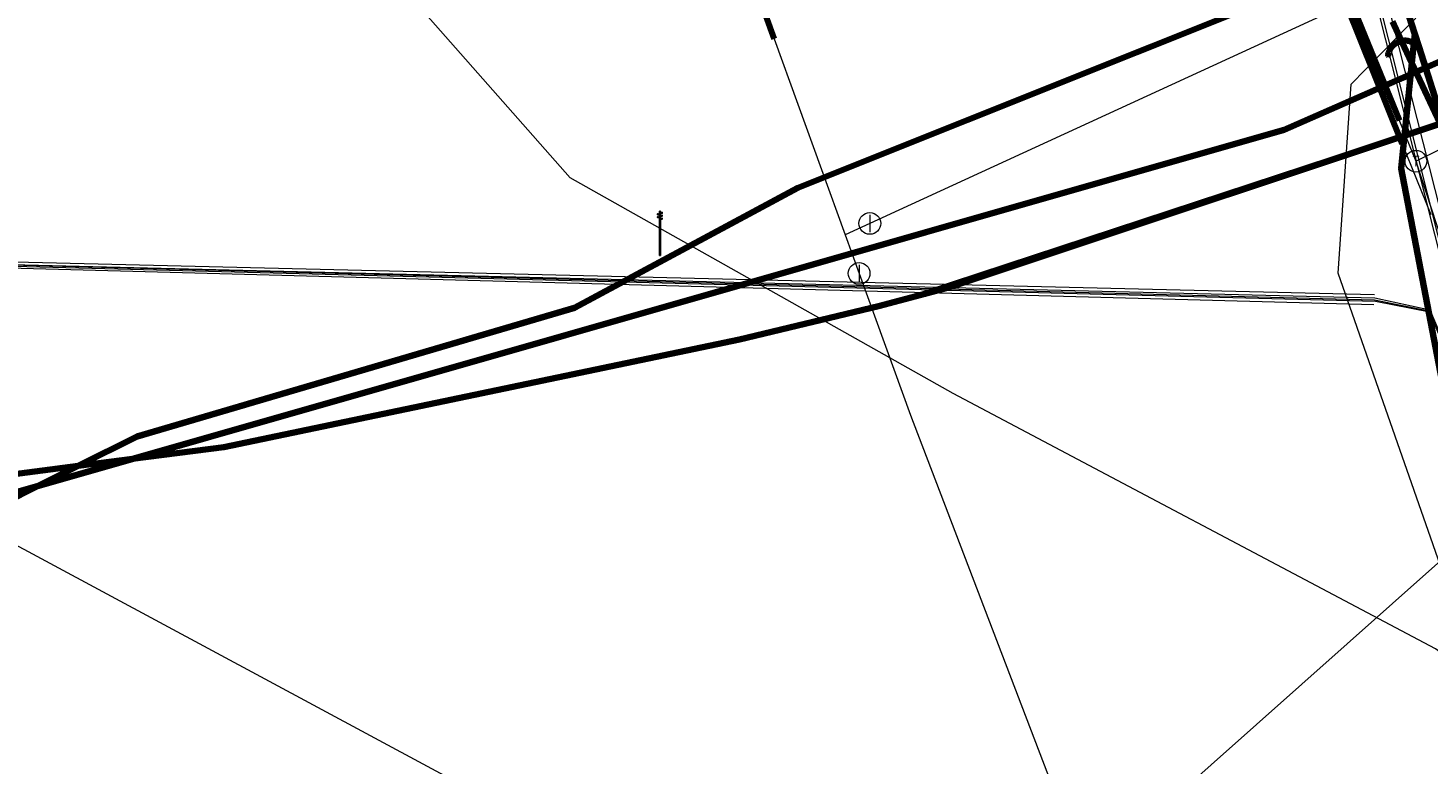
# Model space of a CAD drawing. Extents: x 152558 to 154479, y 462974 to 463683.
# Tile 551 of 638: x 154171 to 154196, y 463330 to 463344. Entities that reach past the tile are written whole.
import ezdxf
from ezdxf.enums import TextEntityAlignment as Align
from ezdxf.lldxf.tags import DXFTag

# ---------------------------------------------------------------- set-up
doc = ezdxf.new("R2010")
doc.units = 0
doc.header["$LTSCALE"] = 0.2
doc.layers.get('0').update_dxf_attribs({"linetype": 'CONTINUOUS'})
for name, color, linetype, lineweight in [('B-RO-KL-DATA_COAXIAAL_17_ZIGGO BV-G', 90, 'KL-DATA-N', 18), ('B-RO-KL-DATA_DUCT_ZIGGO BV-G', 90, 'CONTINUOUS', 100), ('B-RO-KL-DATA_EUROFIBER NEDERLAND BV-G', 90, 'KL-DATA-N', 18), ('B-RO-KL-DATA_HULPSTUK_KPN BV-S', 90, 'CONTINUOUS', 25), ('B-RO-KL-DATA_KABELBED_KPN BV-G', 90, 'CONTINUOUS', 100), ('B-RO-KL-DATA_KABELBED_ZIGGO BV-G', 90, 'CONTINUOUS', 100), ('B-RO-KL-DATA_MANTELBUIS_110_ZIGGO BV-G', 90, 'CONTINUOUS', 100), ('B-RO-KL-DATA_MANTELBUIS_ZIGGO BV-G', 90, 'CONTINUOUS', 100), ('B-RO-KL-DATA_REGGEFIBER OPERATOR BV-G', 90, 'KL-DATA-N', 18), ('B-RO-KL-DATA_STEDIN NETBEHEER BV-G', 90, 'KL-DATA-N', 18), ('B-RO-KL-ET_LS_230 V_GEMEENTE AMERSFOORT-G', 190, 'KL-LS-N', 18), ('B-RO-KL-ET_LS_400 V_STEDIN NETBEHEER BV-G', 190, 'KL-LS-N', 18), ('B-RO-KL-ET_LS_GEMEENTE AMERSFOORT-S', 190, 'CONTINUOUS', 25), ('B-RO-KL-ET_MS_10 KV_STEDIN NETBEHEER BV-G', 130, 'KL-MS-N', 18), ('B-RO-KL-GAS_LD_HULPSTUK_STEDIN NETBEHEER BV-S', 50, 'CONTINUOUS', 25), ('B-RO-KL-GAS_LD_MANTELBUIS_PE_STEDIN NETBEHEER BV-G', 50, 'CONTINUOUS', 100), ('B-RO-KL-GAS_LD_PVC_110_0.1 BAR_STEDIN NETBEHEER BV-G', 50, 'KL-GAS-LD-N', 18), ('B-RO-KL-WATER_110_VITENS-G', 170, 'KL-WATER-N', 18), ('B-RO-KL-WATER_160_VITENS-G', 170, 'KL-WATER-N', 18), ('B-RO-KL-WATER_300_VITENS-G', 170, 'KL-WATER-N', 18), ('B-RO-KL-WATER_HULPSTUK_VITENS-S', 170, 'CONTINUOUS', 25), ('B-RO-KL-WATER_MANTELBUIS_VITENS-G', 170, 'CONTINUOUS', 100), ('B-RO-OG-INFO_EUROFIBER NEDERLAND BV-G', 7, 'CONTINUOUS', 18), ('B-RO-OG-INFO_REGGEFIBER OPERATOR BV-G', 7, 'CONTINUOUS', 18), ('B-RO-OG-INFO_ZIGGO BV-G', 7, 'CONTINUOUS', 18)]:
    doc.layers.add(name, color=color, linetype=linetype, lineweight=lineweight)
doc.styles.add('NLCS-ISO', font='NLCS-ISO.ttf')
tags = doc.linetypes.add('KL-DATA-N', pattern='A,4,-1,[101,NLCS.SHX,S=0.5,R=0,X=0,Y=0],-1,4,-1,["D",Standard,S=1,R=0,X=-0.25,Y=-0.5],-1.5', length=12.5).pattern_tags.tags
tags[18] = DXFTag(74, 10)
tags = doc.linetypes.add('KL-GAS-LD-N', pattern='A,4,-1,[69,NLCS.SHX,S=0.5,R=0,X=0,Y=0],-1,4,-1,["L",Standard,S=1,R=0,X=0.25,Y=-0.5],-2', length=13).pattern_tags.tags
tags[18] = DXFTag(74, 10)
tags = doc.linetypes.add('KL-LS-N', pattern='A,4,-1,[103,NLCS.SHX,S=0.75,R=0,X=0,Y=0],-1,4,-1,["L",Standard,S=1,R=0,X=0,Y=-0.5],-2', length=13).pattern_tags.tags
tags[18] = DXFTag(74, 10)
tags = doc.linetypes.add('KL-MS-N', pattern='A,4,-1,[103,NLCS.SHX,S=0.75,R=0,X=0,Y=0],-1,4,-1,["M",Standard,S=1,R=0,X=0,Y=-0.5],-2', length=13).pattern_tags.tags
tags[18] = DXFTag(74, 10)
doc.linetypes.add('KL-WATER-N', pattern='A,7,-0.5,[168,NLCS.SHX,S=0.75,R=0,X=0.75,Y=0],-2', length=9.5)

# ---------------------------------------------------------------- blocks, each defined once
blk = doc.blocks.new('SKL-WTB_HULP_T STUK-SO')
at = {"color": 0, "linetype": 'ByBlock', "lineweight": 18}
blk.add_circle((0, 0), 1, dxfattribs=at)
at = {"color": 0, "linetype": 'ByBlock', "lineweight": -2, "style": 'NLCS-ISO'}
blk.add_text('T', height=1, dxfattribs=at).set_placement((0, 0), align=Align.MIDDLE_CENTER)
at = {"color": 0, "linetype": 'ByBlock', "lineweight": 18, "style": 'NLCS-ISO', "flags": 1}
for tag, p in [('TYPE', (1.5, 0)), ('LABEL', (1.5, -1.5)), ('OMSCHRIJVING', (1.5, -3))]:
    blk.add_attdef(tag, p, '', height=1, dxfattribs=at)
blk = doc.blocks.new('SKL-WTB_HULP_AFSLUITER-SO')
at = {"color": 0, "linetype": 'ByBlock', "lineweight": 18}
blk.add_lwpolyline([(0, 0.8), (0, -0.8)], dxfattribs=at)
blk.add_circle((0, 0), 1, dxfattribs=at)
at = {"color": 0, "linetype": 'ByBlock', "lineweight": 18, "style": 'NLCS-ISO', "flags": 1}
for tag, p in [('TYPE', (1.5, 0)), ('LABEL', (1.5, -1.5)), ('OMSCHRIJVING', (1.5, -3))]:
    blk.add_attdef(tag, p, '', height=1, dxfattribs=at)
blk = doc.blocks.new('SKL-WTB_HULP_OVERIG-SO')
at = {"color": 0, "linetype": 'ByBlock', "lineweight": 18}
for points in [[(-0.14, 0.14), (0.14, -0.14)], [(0.14, 0.14), (-0.14, -0.14)]]:
    blk.add_lwpolyline(points, dxfattribs=at)
at = {"color": 0, "linetype": 'ByBlock', "lineweight": 18, "style": 'NLCS-ISO', "flags": 1}
for tag, p in [('TYPE', (1.5, 0)), ('LABEL', (1.5, -1.5)), ('OMSCHRIJVING', (1.5, -3))]:
    blk.add_attdef(tag, p, '', height=1, dxfattribs=at)
blk = doc.blocks.new('SKL-ET_LS_MAST-SO')
for p, q in [((-0.05, 2.07), (0.05, 2.07)), ((-0.05, -2), (0.05, -2))]:
    blk.add_line(p, q)
for points in [[(-0.18, 1.76), (-0.22, 1.76), (-0.22, 1.84), (-0.18, 1.84), (-0.18, 1.79)], [(-0.18, 1.49), (-0.22, 1.49), (-0.22, 1.57), (-0.18, 1.57), (-0.18, 1.52)], [(-0.18, 1.79), (-0.05, 1.79)], [(-0.18, 1.76), (-0.05, 1.76)], [(-0.18, 1.52), (-0.05, 1.52)], [(-0.18, 1.49), (-0.05, 1.49)], [(-0.05, -2), (-0.05, 2.07)], [(0.05, -2), (0.05, 2.07)], [(0.18, 1.92), (0.05, 1.92)], [(0.18, 1.89), (0.05, 1.89)], [(0.18, 1.66), (0.05, 1.66)], [(0.18, 1.63), (0.05, 1.63)], [(0.18, 1.39), (0.05, 1.39)], [(0.18, 1.36), (0.05, 1.36)], [(0.18, 1.89), (0.22, 1.89), (0.22, 1.97), (0.18, 1.97), (0.18, 1.92)], [(0.18, 1.63), (0.22, 1.63), (0.22, 1.71), (0.18, 1.71), (0.18, 1.66)], [(0.18, 1.36), (0.22, 1.36), (0.22, 1.44), (0.18, 1.44), (0.18, 1.39)]]:
    blk.add_lwpolyline(points)

msp = doc.modelspace()

# ---------------------------------------------------------------- linework, layer by layer
at = {"layer": 'B-RO-KL-DATA_COAXIAAL_17_ZIGGO BV-G', "flags": 128}
for points in [[(154141.533, 463496.126), (154141.225, 463496.015), (154140.754, 463495.844), (154140.574, 463495.779), (154140.283, 463495.674), (154139.812, 463495.503), (154139.781, 463495.492), (154140.144, 463494.51), (154141.065, 463492.022), (154146.476, 463477.391), (154158.104, 463445.358), (154159.675, 463441.612), (154161.06, 463437.753), (154160.306, 463437.483), (154162.33, 463431.835), (154163.083, 463432.105), (154166.036, 463423.864), (154167.126, 463420.821), (154180.949, 463382.243), (154183.464, 463375.226), (154188.256, 463361.852), (154189.107, 463359.477), (154189.761, 463358.407), (154190.612, 463357.486), (154191.626, 463356.747), (154192.566, 463356.312), (154192.764, 463356.22), (154193.806, 463355.967), (154193.983, 463355.924), (154195.237, 463355.872), (154195.425, 463355.438), (154198.995, 463347.216), (154199.185, 463346.777), (154197.953, 463346.282), (154197.803, 463346.222), (154197.316, 463346.027), (154184.918, 463341.057), (154180.824, 463338.858), (154172.796, 463336.491), (154171.715, 463335.951), (154170.981, 463335.584), (154169.681, 463334.934), (154168.416, 463334.083), (154167.746, 463333.633), (154167.455, 463333.103), (154167.402, 463333.006), (154167.318, 463332.853), (154167.079, 463332.418), (154166.84, 463331.982), (154167.495, 463331.589), (154167.996, 463331.289), (154168.335, 463331.085), (154168.284, 463330.999)], [(154168.284, 463330.999), (154168.335, 463331.085), (154167.996, 463331.289), (154167.495, 463331.589), (154166.84, 463331.982), (154166.903, 463332.224), (154167.523, 463334.595), (154168.413, 463334.85), (154170.981, 463335.584), (154172.715, 463336.08), (154193.844, 463342.123), (154196.148, 463343.087), (154196.746, 463343.396), (154197.377, 463344.051), (154197.868, 463344.561), (154198.379, 463345.204), (154197.953, 463346.282), (154197.297, 463347.944), (154193.806, 463355.967), (154185.073, 463376.037), (154183.778, 463379.013), (154183.052, 463380.452), (154180.949, 463382.243), (154167.126, 463420.821), (154166.036, 463423.864), (154163.083, 463432.105), (154161.06, 463437.753), (154159.675, 463441.612), (154158.104, 463445.358), (154146.476, 463477.391), (154141.065, 463492.022), (154140.144, 463494.51), (154140.664, 463494.696), (154141.072, 463494.842), (154141.89, 463495.137)], [(154218.302, 463353.028), (154217.934, 463353.99), (154205.482, 463349.228), (154201.368, 463347.654), (154199.185, 463346.777), (154197.953, 463346.282), (154197.803, 463346.222), (154197.316, 463346.027), (154184.918, 463341.057), (154180.824, 463338.858), (154172.796, 463336.491), (154171.715, 463335.951), (154170.981, 463335.584), (154169.681, 463334.934), (154168.416, 463334.083), (154167.746, 463333.633), (154167.455, 463333.103), (154167.402, 463333.006), (154167.318, 463332.853), (154167.079, 463332.418), (154166.84, 463331.982), (154167.495, 463331.589), (154167.594, 463331.754)]]:
    msp.add_lwpolyline(points, dxfattribs=at)
at = {"layer": 'B-RO-KL-DATA_DUCT_ZIGGO BV-G', "flags": 128}
for points in [[(154166.84, 463331.982), (154166.903, 463332.224), (154167.523, 463334.595), (154168.413, 463334.85), (154170.981, 463335.584), (154172.715, 463336.08), (154193.844, 463342.123), (154196.746, 463343.396), (154197.868, 463344.561), (154198.379, 463345.204), (154197.953, 463346.282), (154197.297, 463347.944), (154193.806, 463355.967), (154185.073, 463376.037), (154183.778, 463379.013), (154183.052, 463380.452), (154180.949, 463382.243), (154167.126, 463420.821), (154166.036, 463423.864), (154163.083, 463432.105), (154161.06, 463437.753), (154159.675, 463441.612), (154158.104, 463445.358), (154146.476, 463477.391)], [(154146.476, 463477.391), (154158.104, 463445.358), (154159.675, 463441.612), (154161.06, 463437.753), (154163.083, 463432.105), (154166.036, 463423.864), (154167.126, 463420.821), (154180.949, 463382.243), (154183.052, 463380.452), (154183.778, 463379.013), (154185.073, 463376.037), (154193.806, 463355.967), (154197.297, 463347.944), (154197.953, 463346.282), (154198.379, 463345.204), (154197.868, 463344.561), (154196.746, 463343.396), (154193.844, 463342.123), (154172.715, 463336.08), (154170.981, 463335.584), (154168.413, 463334.85), (154167.523, 463334.595), (154166.903, 463332.224)], [(154217.934, 463353.99), (154205.482, 463349.228), (154201.368, 463347.654), (154199.185, 463346.777), (154197.953, 463346.282), (154184.918, 463341.057), (154180.824, 463338.858), (154172.796, 463336.491), (154171.715, 463335.951), (154168.811, 463335.576), (154167.181, 463335.385), (154160.381, 463335.067), (154153.347, 463335.311), (154146.358, 463336.128), (154144.954, 463336.55), (154135.788, 463340.319), (154101.477, 463354.426)], [(154166.058, 463330.556), (154166.153, 463330.729), (154166.421, 463331.217), (154166.541, 463331.436), (154166.649, 463331.633), (154166.661, 463331.655), (154166.781, 463331.874), (154166.84, 463331.982), (154167.746, 463333.633), (154169.681, 463334.934), (154170.981, 463335.584), (154171.715, 463335.951), (154172.796, 463336.491), (154180.824, 463338.858), (154184.918, 463341.057), (154197.953, 463346.282), (154199.185, 463346.777), (154201.368, 463347.654), (154205.482, 463349.228), (154217.934, 463353.99)], [(154166.058, 463330.556), (154166.153, 463330.729), (154166.421, 463331.217), (154166.541, 463331.436), (154166.649, 463331.633), (154166.661, 463331.655), (154166.781, 463331.874), (154166.84, 463331.982), (154167.746, 463333.633), (154169.681, 463334.934), (154170.981, 463335.584), (154171.715, 463335.951), (154172.796, 463336.491), (154180.824, 463338.858), (154184.918, 463341.057), (154197.953, 463346.282), (154199.185, 463346.777), (154201.368, 463347.654), (154205.482, 463349.228), (154217.934, 463353.99)], [(154170.039, 463329.417), (154168.018, 463330.552), (154168.284, 463330.999), (154168.335, 463331.085), (154167.996, 463331.289), (154167.495, 463331.589), (154166.84, 463331.982), (154167.746, 463333.633), (154169.681, 463334.934), (154170.981, 463335.584), (154171.715, 463335.951), (154172.796, 463336.491), (154180.824, 463338.858), (154184.918, 463341.057), (154197.953, 463346.282), (154199.185, 463346.777), (154201.368, 463347.654), (154205.482, 463349.228), (154217.934, 463353.99)], [(154170.039, 463329.417), (154168.018, 463330.552), (154168.284, 463330.999), (154168.335, 463331.085), (154167.996, 463331.289), (154167.495, 463331.589), (154166.84, 463331.982), (154167.746, 463333.633), (154169.681, 463334.934), (154170.981, 463335.584), (154171.715, 463335.951), (154172.796, 463336.491), (154180.824, 463338.858), (154184.918, 463341.057), (154197.953, 463346.282), (154199.185, 463346.777), (154201.368, 463347.654), (154205.482, 463349.228), (154217.934, 463353.99)], [(154217.934, 463353.99), (154205.482, 463349.228), (154201.368, 463347.654), (154199.185, 463346.777), (154197.953, 463346.282), (154184.918, 463341.057), (154180.824, 463338.858), (154172.796, 463336.491), (154171.715, 463335.951), (154170.981, 463335.584), (154169.681, 463334.934)], [(154167.523, 463334.595), (154193.844, 463342.123)]]:
    msp.add_lwpolyline(points, dxfattribs=at)
at = {"layer": 'B-RO-KL-DATA_EUROFIBER NEDERLAND BV-G', "flags": 128}
for points in [[(153468.28, 463410.709), (153474.1, 463405.3), (153477.2, 463402), (153482.8, 463396.5), (153483.4, 463396.1), (153484.5, 463395.7), (153485.1, 463395.1), (153485.4, 463394.6), (153489.3, 463383.7), (153490.1, 463382.6), (153492.1, 463377.5), (153494.9, 463369), (153496.7, 463364.6), (153498.9, 463358.9), (153501, 463356.3), (153505.1, 463353.7), (153510.5, 463352.7), (153530.4, 463349.1), (153532.5, 463348.3), (153547.9, 463345.7), (153551.9, 463346.5), (153555.7, 463348.2), (153557.3, 463348.2), (153558.5, 463347.8), (153559.2, 463347.2), (153560.9, 463345.6), (153561.7, 463345), (153561.8, 463344.9), (153568.5, 463352.7), (153576.9, 463362.5), (153578.8, 463365), (153584.8, 463371.9), (153585.8, 463373.1), (153593.1, 463375.7), (153602.2, 463379), (153603.8, 463379.4), (153605.2, 463379.4), (153609.1, 463378.7), (153626, 463375.8), (153642.2, 463372.7), (153655.9, 463370.3), (153658, 463369.7), (153659.2, 463368.7), (153659.9, 463368.7), (153667.9, 463367.3), (153668.5, 463367.2), (153668.8, 463368.3), (153670, 463374.4), (153671.1, 463375.4), (153672.1, 463376.5), (153672.6, 463378.9), (153676.2, 463398.8), (153679.2, 463403.2), (153680.4, 463405.6), (153682.6, 463410.3), (153684.2, 463415.8), (153686.1, 463425.6), (153688.2, 463439.2), (153691.7, 463458.3), (153692.5, 463459.2), (153694.5, 463469.3), (153695, 463472.5), (153695.6, 463473), (153696.8, 463473.3), (153714.4, 463468.6), (153734.1, 463463.4), (153764.6, 463455.2), (153795.3, 463447.1), (153824.6, 463439.2), (153850.3, 463432.5), (153853.5, 463431.6), (153854.6, 463431.1), (153855.6, 463430.2), (153856.9, 463429.6), (153858.6, 463429.2), (153862.3, 463428.3), (153862.8, 463428.3), (153863.4, 463428.4), (153864.6, 463428.2), (153865.4, 463427.8), (153867.6, 463427.3), (153869.5, 463426.7), (153870.3, 463426.8), (153872.6, 463426.9), (153881.5, 463424.5), (153892.7, 463421.2), (153908.9, 463416.3), (153914.4, 463414.6), (153916.7, 463413.8), (153917.9, 463413.7), (153924.7, 463411.6), (153925.7, 463411.2), (153926.3, 463411), (153927, 463410.3), (153937.8, 463407.2), (153962.3, 463400.1), (153977.3, 463395.5), (153980.3, 463394.8), (153982.6, 463394.8), (153989.8, 463392.6), (153994, 463391.5), (154002.9, 463388.7), (154017.2, 463384.4), (154040.4, 463377.4), (154061, 463371.2), (154063.8, 463370.2), (154064.9, 463369.4), (154072.3, 463366.7), (154077.4, 463364.9), (154077.8, 463364.4), (154078.3, 463363.6), (154083.9, 463361.2), (154085.3, 463360), (154131.3, 463340.4), (154133.3, 463339.8), (154135, 463340.5), (154137.2, 463340.5), (154195.5, 463339), (154196.5, 463338.8), (154205.1, 463318.8), (154207.907, 463314.948), (154215.408, 463306.208), (154238.158, 463279.967), (154239.892, 463278.39), (154243.9, 463273.8), (154244.9, 463273.2), (154246.4, 463273.4), (154247.978, 463272.872), (154250.1, 463272.8), (154252.7, 463273.5), (154255.6, 463274.8), (154256.5, 463274.3)], [(154016.8, 463312), (153994.745, 463308.89), (153993.681, 463305.321), (153987.622, 463306.875), (153978.649, 463309.505), (153975.017, 463312.518), (153970.509, 463313.95), (153970.101, 463314.146), (153970.667, 463315.034), (153972.558, 463321.404), (153972.757, 463322.08), (153973.3, 463323.2), (153979.1, 463342.6), (153985.5, 463364.6), (153989.2, 463377.4), (153992, 463386.8), (153993.058, 463390.909), (153991.86, 463392.39), (153992.552, 463391.876), (153994, 463391.5), (154001.7, 463389.1), (154062.3, 463370.7), (154063.8, 463370.2), (154064.9, 463369.4), (154072.3, 463366.7), (154077.4, 463364.9), (154078.3, 463363.6), (154083.9, 463361.2), (154085.3, 463360), (154131.3, 463340.4), (154133.3, 463339.8), (154135, 463340.5), (154137.2, 463340.5), (154195.5, 463339), (154196.5, 463338.8), (154202.5, 463324.4), (154205.1, 463318.8), (154207.9, 463314.9), (154238.2, 463280), (154240.1, 463278.2), (154243.9, 463273.8), (154244.9, 463273.2), (154246.4, 463273.4), (154248.2, 463272.9), (154250.1, 463272.8), (154252.7, 463273.5), (154255.6, 463274.8), (154256.5, 463274.3)], [(153991.86, 463392.39), (153992.552, 463391.876), (153994, 463391.5), (154063.82, 463370.18), (154064.92, 463369.38), (154072.32, 463366.68), (154077.42, 463364.88), (154078.32, 463363.58), (154083.92, 463361.18), (154085.32, 463359.98), (154131.32, 463340.38), (154133.32, 463339.78), (154135.02, 463340.48), (154137.22, 463340.48), (154195.52, 463338.98), (154196.52, 463338.78), (154202.567, 463324.366), (154205.12, 463318.78), (154207.927, 463314.928), (154238.178, 463279.947), (154240.12, 463278.18), (154243.92, 463273.78), (154244.92, 463273.18), (154246.42, 463273.38), (154248.22, 463272.88), (154250.12, 463272.78), (154252.72, 463273.48), (154255.62, 463274.78), (154256.52, 463274.28)]]:
    msp.add_lwpolyline(points, dxfattribs=at)
at = {"layer": 'B-RO-KL-DATA_KABELBED_KPN BV-G', "flags": 128}
for points in [[(154195.842, 463345.14), (154196.132, 463344.226), (154196.242, 463343.879)], [(154195.832, 463344.112), (154195.998, 463343.756), (154196.188, 463343.352), (154196.385, 463342.93), (154196.884, 463341.864), (154196.886, 463341.859), (154197.35, 463340.644), (154197.47, 463340.328)], [(154268.039, 463242.112), (154262.525, 463248.939), (154257.856, 463254.7), (154257.28, 463255.686), (154256.214, 463257.508), (154256.014, 463257.733), (154245.785, 463269.339), (154244.147, 463271.198), (154239.757, 463276.444), (154233.549, 463283.863), (154232.411, 463285.176), (154232.405, 463285.183), (154211.149, 463309.712), (154207.856, 463313.599), (154204.908, 463317.754), (154202.326, 463322.145), (154200.128, 463326.741), (154198.331, 463331.508), (154196.949, 463336.411), (154195.99, 463341.414), (154195.989, 463341.423), (154196.188, 463343.352), (154196.225, 463343.719), (154196.242, 463343.879)], [(154196.242, 463343.879), (154196.319, 463343.634)], [(154196.319, 463343.634), (154196.303, 463343.654), (154196.286, 463343.672), (154196.267, 463343.69), (154196.247, 463343.705), (154196.225, 463343.719), (154196.202, 463343.731), (154196.178, 463343.742), (154196.154, 463343.75), (154196.128, 463343.757), (154196.103, 463343.761), (154196.076, 463343.763), (154196.05, 463343.763), (154196.024, 463343.761), (154195.998, 463343.756), (154195.973, 463343.75), (154195.948, 463343.741), (154195.923, 463343.73), (154195.9, 463343.717), (154195.878, 463343.703), (154195.857, 463343.686), (154195.838, 463343.668), (154195.82, 463343.648), (154195.804, 463343.627), (154195.79, 463343.604), (154195.778, 463343.581), (154195.768, 463343.556), (154195.76, 463343.531), (154195.754, 463343.505), (154195.75, 463343.479)], [(154196.319, 463343.634), (154196.884, 463341.864), (154196.884, 463341.863), (154197.676, 463338.739), (154199.826, 463332.111), (154202.557, 463325.702), (154205.849, 463319.562), (154208.912, 463314.812), (154212.311, 463310.297)]]:
    msp.add_lwpolyline(points, dxfattribs=at)
at = {"layer": 'B-RO-KL-DATA_KABELBED_ZIGGO BV-G', "flags": 128}
for points in [[(154197.953, 463346.282), (154184.918, 463341.057), (154180.824, 463338.858), (154172.796, 463336.491), (154171.715, 463335.951)], [(154172.715, 463336.08), (154193.844, 463342.123), (154196.746, 463343.396), (154197.868, 463344.561), (154198.379, 463345.204), (154197.953, 463346.282)], [(154197.932, 463342.646), (154187.668, 463339.224), (154186.4, 463338.884), (154183.849, 463338.275), (154174.392, 463336.296), (154172.715, 463336.08)], [(154171.715, 463335.951), (154168.811, 463335.576)], [(154170.981, 463335.584), (154172.715, 463336.08)], [(154171.715, 463335.951), (154170.981, 463335.584)], [(154172.715, 463336.08), (154171.715, 463335.951)], [(154170.981, 463335.584), (154169.681, 463334.934), (154167.746, 463333.633)], [(154168.413, 463334.85), (154170.981, 463335.584)]]:
    msp.add_lwpolyline(points, dxfattribs=at)
at = {"layer": 'B-RO-KL-DATA_MANTELBUIS_110_ZIGGO BV-G', "flags": 128}
msp.add_lwpolyline([(154193.844, 463342.123), (154167.523, 463334.595)], dxfattribs=at)
at = {"layer": 'B-RO-KL-DATA_MANTELBUIS_ZIGGO BV-G', "flags": 128}
for points in [[(154197.316, 463346.027), (154184.918, 463341.057)], [(154194.739, 463341.582), (154187.25, 463339.112)]]:
    msp.add_lwpolyline(points, dxfattribs=at)
at = {"layer": 'B-RO-KL-DATA_REGGEFIBER OPERATOR BV-G', "flags": 128}
for points in [[(153131, 463431.7), (153133.1, 463432.5), (153135.4, 463432.2), (153155.7, 463428.9), (153175.9, 463425.6), (153177.3, 463424.9), (153178, 463423.9), (153178.2, 463422.1), (153177.7, 463418.5), (153178.3, 463418.4), (153182.7, 463417.7), (153183.3, 463417.5), (153183.5, 463419), (153184.2, 463421.4), (153185.5, 463422.5), (153187.6, 463422.9), (153190, 463422.5), (153204.7, 463419.9), (153226.2, 463416), (153236.1, 463414.2), (153237.6, 463412.5), (153238.2, 463410.6), (153238.2, 463409.9), (153238.1, 463408.2), (153238.2, 463407.9), (153243.5, 463407), (153243.9, 463406.9), (153244.2, 463408.4), (153245.3, 463410.7), (153248.2, 463412.3), (153249.7, 463412.2), (153268.1, 463409), (153292.7, 463404.7), (153294.7, 463403.4), (153296.2, 463403.2), (153296.4, 463403.1), (153297.5, 463402.9), (153298.4, 463402.6), (153299.2, 463402.5), (153304.9, 463401.2), (153305.2, 463401.2), (153307.1, 463400.8), (153310.9, 463400.6), (153333.1, 463396.6), (153341.8, 463395.1), (153343.9, 463394.2), (153346.4, 463391.9), (153346.5, 463391.6), (153354.7, 463390.6), (153357.3, 463390.9), (153359.8, 463391.2), (153362.3, 463391.5), (153367.5, 463390.5), (153368.5, 463390.7), (153370.7, 463404.7), (153371.2, 463408.1), (153372.4, 463415.4), (153372.9, 463418.7), (153373.1, 463419.6), (153374.2, 463420), (153375.2, 463420.4), (153397.3, 463416.9), (153413.7, 463413.9), (153413.8, 463413.2), (153413.4, 463410.6), (153413.5, 463409.8), (153415.2, 463409.4), (153420.9, 463408.3), (153424.9, 463407.4), (153425.2, 463408), (153426.4, 463412), (153427.3, 463412.7), (153427.9, 463413.5), (153428.6, 463418.2), (153428.6, 463418.5), (153437.4, 463416.7), (153440.9, 463415.8), (153454.5, 463412.9), (153457.3, 463412.3), (153462.1, 463411.4), (153464.6, 463411), (153465.5, 463411.3), (153467, 463411.5), (153467.5, 463411.4), (153474.1, 463405.3), (153477.2, 463402), (153482.8, 463396.5), (153483.4, 463396.1), (153484.5, 463395.7), (153485.1, 463395.1), (153485.4, 463394.6), (153489.3, 463383.7), (153490.1, 463382.6), (153492.1, 463377.5), (153495, 463368.8), (153496.7, 463364.6), (153498.3, 463360.6), (153498.9, 463358.9), (153501, 463356.3), (153505.1, 463353.7), (153510.5, 463352.7), (153530.4, 463349.1), (153532.5, 463348.3), (153547.9, 463345.7), (153551.9, 463346.5), (153555.7, 463348.2), (153557.3, 463348.2), (153558.5, 463347.8), (153561.7, 463345), (153561.8, 463344.9), (153568.5, 463352.7), (153576.9, 463362.5), (153578.8, 463365), (153584.8, 463371.9), (153585.8, 463373.1), (153593.1, 463375.7), (153602.2, 463379), (153603.8, 463379.4), (153605.2, 463379.4), (153609.1, 463378.7), (153626, 463375.8), (153642.2, 463372.7), (153655.9, 463370.3), (153658, 463369.7), (153659.2, 463368.7), (153659.9, 463368.7), (153667.9, 463367.3), (153669, 463367.1), (153668.8, 463368.3), (153670, 463374.4), (153671.1, 463375.4), (153672.1, 463376.5), (153672.7, 463379.1), (153676.2, 463398.8), (153678.8, 463402.6), (153679.5, 463403.8), (153680.4, 463405.6), (153682.6, 463410.3), (153684.2, 463415.8), (153686.1, 463425.6), (153687.2, 463431.7), (153688.2, 463439.2), (153691.7, 463458.3), (153692.5, 463459.2), (153694.5, 463469.3), (153695, 463472.5), (153695.6, 463473), (153696.8, 463473.3), (153714.4, 463468.6), (153734.1, 463463.4), (153764.6, 463455.2), (153795.3, 463447.1), (153824.6, 463439.2), (153850.3, 463432.5), (153853.5, 463431.6), (153854.6, 463431.1), (153855.6, 463430.2), (153856.9, 463429.6), (153858.6, 463429.2), (153862.3, 463428.3), (153862.8, 463428.3), (153863.4, 463428.4), (153864.6, 463428.2), (153865.4, 463427.8), (153867.6, 463427.3), (153869.5, 463426.7), (153870.3, 463426.8), (153872.6, 463426.9), (153881.5, 463424.5), (153892.7, 463421.2), (153908.9, 463416.3), (153914.4, 463414.6), (153916.7, 463413.8), (153917.9, 463413.7), (153924.7, 463411.6), (153925.7, 463411.2), (153926.3, 463411), (153927, 463410.3), (153937.8, 463407.2), (153962.3, 463400.1), (153977.3, 463395.5), (153980.3, 463394.8), (153982.6, 463394.8), (153989.8, 463392.6), (153994, 463391.5), (154002.9, 463388.7), (154017.2, 463384.4), (154041, 463377.3), (154061, 463371.2), (154063.8, 463370.2), (154064.9, 463369.4), (154077.4, 463364.9), (154078.3, 463363.6), (154083.9, 463361.2), (154085.3, 463360), (154131.3, 463340.4), (154133.3, 463339.8), (154135, 463340.5), (154137.2, 463340.5), (154195.5, 463339), (154196.5, 463338.8), (154202.6, 463324.3), (154205.1, 463318.8), (154207.8, 463315.1), (154212, 463310.1), (154214, 463307.9), (154215.9, 463305.7), (154217.9, 463303.5), (154219.9, 463301.3), (154238, 463280.1), (154240.1, 463278.2), (154243.9, 463273.8), (154244.6, 463273), (154246.2, 463273.4), (154246.4, 463273.4), (154248.2, 463272.9), (154250.1, 463272.8), (154252.7, 463273.5), (154258.4, 463276.1), (154262.2, 463278.2), (154278.3, 463284.9), (154306.7, 463297.1), (154330.5, 463306.7), (154333.4, 463304.3), (154337.9, 463299.7), (154338.9, 463298.8), (154341.6, 463297.8), (154344.4, 463297.1), (154346.8, 463297), (154349.2, 463297.2), (154351.6, 463297.9), (154354.8, 463299.1), (154356, 463299.4), (154357.5, 463298.9), (154358.1, 463298.7), (154361.192, 463299.949)], [(153937.757, 463407.218), (153962.325, 463400.084), (153977.328, 463395.535), (153980.26, 463394.765), (153982.613, 463394.76), (153989.755, 463392.556), (153994.039, 463391.51), (154002.947, 463388.736), (154017.152, 463384.45), (154040.979, 463377.27), (154060.962, 463371.175), (154063.827, 463370.234), (154064.898, 463369.36), (154077.407, 463364.923), (154078.35, 463363.644), (154083.902, 463361.213), (154085.33, 463359.987), (154131.331, 463340.448), (154133.268, 463339.82), (154135.014, 463340.506), (154137.234, 463340.463), (154195.506, 463339.041), (154196.518, 463338.821), (154202.608, 463324.325), (154205.099, 463318.815), (154207.823, 463315.096), (154212, 463310.142), (154213.962, 463307.921), (154215.926, 463305.702), (154217.89, 463303.484), (154219.855, 463301.267), (154238.026, 463280.13), (154240.109, 463278.181), (154243.918, 463273.786), (154244.599, 463273.031)]]:
    msp.add_lwpolyline(points, dxfattribs=at)
at = {"layer": 'B-RO-KL-DATA_STEDIN NETBEHEER BV-G', "flags": 128}
for points in [[(154241.663, 463272.775), (154240.779, 463273.319), (154238.716, 463275.312), (154219.28, 463297.994), (154209.469, 463309.481), (154205.844, 463312.881), (154202.281, 463315.87), (154197.657, 463319.445), (154195.282, 463321.202), (154168.159, 463335.795), (154154.035, 463339.957), (154153.41, 463340.426), (154153.097, 463341.129), (154153.097, 463341.715), (154155.16, 463351.571), (154153.857, 463351.607), (154153.071, 463351.777), (154152.269, 463351.826), (154143.433, 463353.101), (154139.353, 463354.145), (154133.483, 463355.941), (154111.247, 463365.15), (154102.91, 463369.317), (154098.034, 463371.285), (154083.4, 463376.845), (154070.391, 463380.933), (154042.913, 463389.369), (154000, 463402.641), (153971.113, 463411.354), (153951.788, 463417.517), (153936.83, 463421.583), (153912.116, 463429.29), (153901.725, 463431.913), (153899.74, 463432.245), (153897.717, 463432.796), (153892.884, 463431.796), (153879.879, 463435.343), (153872.535, 463437.292), (153870.878, 463438.371), (153868.804, 463439.134), (153866.524, 463438.937), (153834.598, 463447.402), (153819.304, 463451.731), (153785.875, 463460.819), (153738.066, 463474.273), (153704.153, 463482.996), (153640.722, 463500), (153619.302, 463505.321), (153578.059, 463516.512), (153523.566, 463531.081), (153512.661, 463534.039), (153484.716, 463541.417), (153458.418, 463548.696), (153457.352, 463553.635), (153413.527, 463565.319), (153389.742, 463571.84), (153370.691, 463576.739), (153320.778, 463590.118), (153286.029, 463599.544), (153248.965, 463609.62), (153211.671, 463619.676), (153176.869, 463628.98), (153157.188, 463635.289), (153111.754, 463653.166), (153096.88, 463659.382), (153091.537, 463661.836)], [(154324.094, 463304.094), (154321.252, 463303.108), (154291.47, 463290.369), (154289.397, 463288.853), (154250.481, 463272.359), (154245.105, 463272.772), (154241.505, 463275.298), (154240.542, 463276.27), (154208.083, 463314.583), (154205.317, 463318.226), (154202.659, 463323.405), (154197.017, 463338.793), (154195.041, 463346.643), (154190.606, 463355.495), (154189.632, 463358.421), (154189.288, 463358.682), (154179.918, 463355.485), (154177.95, 463355.32), (154174.864, 463354.791), (154173.42, 463353.66), (154166.941, 463352.898), (154158.967, 463353.012), (154158.061, 463352.733)], [(154242.874, 463274.277), (154241.473, 463275.26), (154240.505, 463276.236), (154208.044, 463314.552), (154205.275, 463318.199), (154202.613, 463323.385), (154196.969, 463338.778), (154194.994, 463346.625), (154190.56, 463355.476), (154189.589, 463358.391), (154189.279, 463358.626), (154179.928, 463355.436), (154177.956, 463355.27), (154174.885, 463354.744), (154173.44, 463353.612), (154166.944, 463352.848), (154158.974, 463352.962), (154158.127, 463352.701)], [(154232.427, 463285.344), (154227.996, 463290.506), (154219.583, 463300.23), (154211.329, 463309.91), (154206.254, 463315.642), (154203.979, 463319.243), (154201.588, 463324.778), (154199.55, 463329.924), (154199.177, 463330.449), (154198.76, 463330.905), (154197.543, 463331.933), (154196.622, 463332.592), (154187.773, 463337.279), (154180.744, 463341.244), (154172.188, 463350.961), (154167.927, 463351.444), (154166.379, 463351.314)]]:
    msp.add_lwpolyline(points, dxfattribs=at)
at = {"layer": 'B-RO-KL-ET_LS_230 V_GEMEENTE AMERSFOORT-G', "flags": 128}
msp.add_lwpolyline([(154200.909, 463323.644), (154199.258, 463327.07), (154197.277, 463332.504), (154194.835, 463339.494), (154195.075, 463342.962), (154197.177, 463345.123), (154198.618, 463346.595), (154201.18, 463348.396)], dxfattribs=at)
at = {"layer": 'B-RO-KL-ET_LS_400 V_STEDIN NETBEHEER BV-G', "flags": 128}
msp.add_lwpolyline([(154178.57, 463318.509), (154178.828, 463318.453), (154179.199, 463318.612), (154198.33, 463335.649), (154197.941, 463338.997), (154197.868, 463342.579)], dxfattribs=at)
at = {"layer": 'B-RO-KL-ET_MS_10 KV_STEDIN NETBEHEER BV-G', "flags": 128}
msp.add_lwpolyline([(154246.165, 463255.78), (154230.601, 463273.237), (154230.54, 463273.72), (154237.295, 463279.608), (154237.255, 463280.329), (154208.175, 463314.633), (154205.466, 463318.271), (154202.821, 463323.47), (154197.164, 463338.855), (154195.621, 463344.948)], dxfattribs=at)
at = {"layer": 'B-RO-KL-GAS_LD_MANTELBUIS_PE_STEDIN NETBEHEER BV-G', "flags": 128}
msp.add_lwpolyline([(154189.974, 463356.972), (154195.958, 463342.294)], dxfattribs=at)
at = {"layer": 'B-RO-KL-GAS_LD_PVC_110_0.1 BAR_STEDIN NETBEHEER BV-G', "flags": 128}
for points in [[(154166.172, 463419.334), (154181.56, 463376.388), (154181.566, 463376.371), (154181.59, 463376.303), (154181.608, 463376.252), (154181.803, 463375.708), (154181.813, 463375.679), (154181.818, 463375.666), (154181.836, 463375.615), (154182.003, 463375.149), (154182.043, 463375.039), (154182.067, 463374.972), (154182.098, 463374.884), (154182.221, 463374.542), (154182.237, 463374.496), (154182.278, 463374.381), (154182.412, 463374.008), (154182.453, 463373.894), (154182.498, 463373.77), (154182.58, 463373.541), (154182.613, 463373.449), (154182.645, 463373.36), (154183.205, 463371.798), (154184.651, 463366.374), (154187.545, 463358.433), (154189.558, 463357.991), (154196.262, 463341.548)], [(154196.262, 463341.548), (154196.707, 463341.772), (154198.08, 463346.162), (154199.945, 463346.838)], [(154196.262, 463341.548), (154196.918, 463339.524), (154197.272, 463338.431), (154198.213, 463335.525), (154198.986, 463333.138), (154200.049, 463329.855), (154200.724, 463327.772), (154201.105, 463326.908), (154202.723, 463323.245), (154202.879, 463322.913), (154203.785, 463320.989), (154207.177, 463315.807), (154207.987, 463314.797), (154208.587, 463314.055), (154210.426, 463311.784), (154210.768, 463311.391), (154216.355, 463304.967), (154218.731, 463302.265), (154219.128, 463301.814), (154220.77, 463299.952), (154225.246, 463294.871), (154226.393, 463293.548), (154226.785, 463293.095), (154229.101, 463290.424), (154232.957, 463285.976), (154233.887, 463284.882), (154234.531, 463284.116), (154236.364, 463281.933), (154239.125, 463278.646), (154240.872, 463276.566), (154241.554, 463275.754), (154242.173, 463275.169), (154244.724, 463272.76), (154245.24, 463271.815)]]:
    msp.add_lwpolyline(points, dxfattribs=at)
at = {"layer": 'B-RO-KL-WATER_110_VITENS-G', "flags": 128}
msp.add_lwpolyline([(154188.895, 463359.592), (154189.938, 463356.994), (154194.984, 463344.426), (154196.011, 463341.869), (154196.533, 463340.57)], dxfattribs=at)
at = {"layer": 'B-RO-KL-WATER_160_VITENS-G', "flags": 128}
for points in [[(154258.098, 463368.705), (154250.416, 463365.776), (154246.051, 463364.112), (154243.479, 463363.131), (154241.02, 463362.194), (154239.12, 463361.469), (154236.196, 463360.354), (154234.797, 463359.821), (154231.567, 463358.636), (154227.26, 463357.057), (154225.631, 463356.46), (154203.535, 463348.359), (154201.439, 463347.395), (154195.302, 463344.572), (154194.984, 463344.426), (154194.94, 463344.406), (154194.668, 463344.281), (154194.582, 463344.241), (154186.242, 463340.406)], [(154186.242, 463340.406), (154185.788, 463340.197)]]:
    msp.add_lwpolyline(points, dxfattribs=at)
at = {"layer": 'B-RO-KL-WATER_300_VITENS-G', "flags": 128}
for points in [[(154163.101, 463403.115), (154178.157, 463361.281), (154180.988, 463353.46), (154184.484, 463343.799), (154185.788, 463340.197)], [(154185.788, 463340.197), (154186.045, 463339.488)], [(154186.045, 463339.488), (154186.987, 463336.884), (154192.837, 463321.572), (154196.215, 463313.543), (154203.396, 463305.365)]]:
    msp.add_lwpolyline(points, dxfattribs=at)
at = {"layer": 'B-RO-KL-WATER_MANTELBUIS_VITENS-G', "flags": 128}
for points in [[(154196.011, 463341.869), (154194.984, 463344.426), (154189.938, 463356.994)], [(154180.988, 463353.46), (154184.484, 463343.799)]]:
    msp.add_lwpolyline(points, dxfattribs=at)
at = {"layer": 'B-RO-OG-INFO_EUROFIBER NEDERLAND BV-G', "flags": 128}
msp.add_lwpolyline([(154137.19, 463340.486), (154195.492, 463338.918)], dxfattribs=at)
at = {"layer": 'B-RO-OG-INFO_REGGEFIBER OPERATOR BV-G', "flags": 128}
msp.add_lwpolyline([(154137.2, 463340.5), (154195.5, 463339.1)], dxfattribs=at)
at = {"layer": 'B-RO-OG-INFO_ZIGGO BV-G', "flags": 128}
msp.add_lwpolyline([(154167.523, 463334.595), (154193.844, 463342.123)], dxfattribs=at)

# ---------------------------------------------------------------- block references
at = {"layer": 'B-RO-KL-DATA_HULPSTUK_KPN BV-S', "xscale": 0.2, "yscale": 0.2, "zscale": 0.2}
for p in [(154196.242, 463343.879), (154196.242, 463343.879), (154196.242, 463343.879), (154196.319, 463343.634), (154196.319, 463343.634), (154196.319, 463343.634), (154195.75, 463343.479)]:
    msp.add_blockref('SKL-WTB_HULP_OVERIG-SO', p, dxfattribs=at)
at = {"layer": 'B-RO-KL-ET_LS_GEMEENTE AMERSFOORT-S', "xscale": 0.2, "yscale": 0.2, "zscale": 0.2}
msp.add_blockref('SKL-ET_LS_MAST-SO', (154182.39, 463340.214), dxfattribs=at)
at = {"layer": 'B-RO-KL-GAS_LD_HULPSTUK_STEDIN NETBEHEER BV-S', "xscale": 0.2, "yscale": 0.2, "zscale": 0.2}
msp.add_blockref('SKL-WTB_HULP_T STUK-SO', (154196.262, 463341.548), dxfattribs=at)
at = {"layer": 'B-RO-KL-WATER_HULPSTUK_VITENS-S', "xscale": 0.2, "yscale": 0.2, "zscale": 0.2}
for p in [(154186.242, 463340.406), (154186.045, 463339.488)]:
    msp.add_blockref('SKL-WTB_HULP_AFSLUITER-SO', p, dxfattribs=at)

doc.saveas('drawing.dxf')
